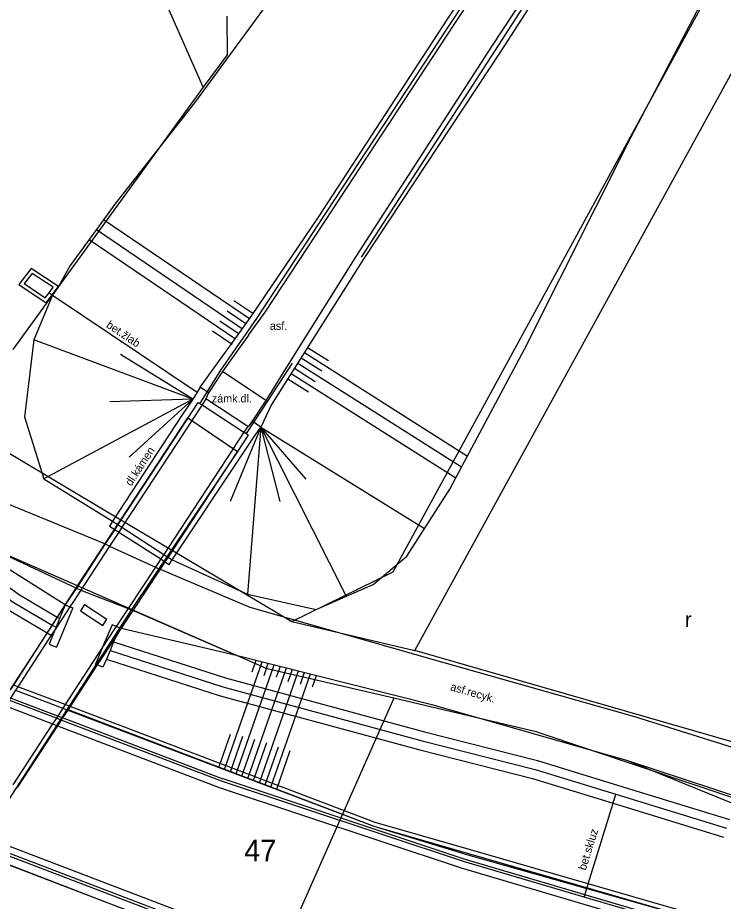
# Model space of a CAD drawing. Extents: x -540150 to -533593, y -1185082 to -1180066.
# Drawn here: x -536072.9 to -536015.9, y -1182133.2 to -1182061.8 of the extents above; entities that cross this region are included whole.
import ezdxf

# ---------------------------------------------------------------- set-up
doc = ezdxf.new("R2010")
doc.units = 0
for name, color, linetype in [('KN_HRAN_PARCEL', 7, 'Continuous'), ('KN_VKP_HRAN_', 7, 'Continuous'), ('Vrstva 10', 7, 'Continuous'), ('Vrstva 11', 7, 'Continuous'), ('Vrstva 14', 7, 'Continuous'), ('Vrstva 15', 7, 'Continuous'), ('Vrstva 36', 7, 'Continuous'), ('Vrstva 40', 7, 'Continuous'), ('Vrstva 7', 7, 'Continuous'), ('Vrstva 9', 7, 'Continuous')]:
    doc.layers.add(name, color=color, linetype=linetype)

msp = doc.modelspace()

# ---------------------------------------------------------------- linework, layer by layer
at = {"layer": 'KN_HRAN_PARCEL'}
for p, q in [((-536042.59, -1182106.551), (-535964.8, -1181963.821)), ((-536040.85, -1182112.921), (-535960.79, -1181966.901)), ((-536057.94, -1182067.411), (-536060.99, -1182060.521)), ((-536056.05, -1182061.681), (-536056.02, -1182064.801)), ((-536056.02, -1182064.801), (-536057.94, -1182067.411)), ((-536057.94, -1182067.411), (-536073.33, -1182088.611)), ((-536074.46, -1182096.481), (-536064.59, -1182102.361)), ((-536068.09, -1182107.701), (-536087.71, -1182099.131)), ((-536064.59, -1182102.361), (-536060.5, -1182104.791)), ((-536060.5, -1182104.791), (-536050.8, -1182110.571)), ((-536050.8, -1182110.571), (-536042.59, -1182106.551)), ((-536063.74, -1182109.601), (-536068.09, -1182107.701)), ((-536052.77, -1182114.391), (-536063.74, -1182109.601)), ((-536050.8, -1182110.571), (-536040.85, -1182112.921)), ((-536014.95, -1182120.361), (-536040.85, -1182112.921)), ((-536042.55, -1182116.771), (-536052.77, -1182114.391)), ((-536042.55, -1182116.771), (-536046.7, -1182126.131)), ((-536031.04, -1182119.491), (-536042.55, -1182116.771)), ((-535983.58, -1182135.431), (-536031.04, -1182119.491)), ((-536046.7, -1182126.131), (-536052.17, -1182138.481))]:
    msp.add_line(p, q, dxfattribs=at)
at = {"layer": 'KN_VKP_HRAN_'}
for p, q in [((-536064.59, -1182102.361), (-536059.19, -1182094.131)), ((-536059.19, -1182094.131), (-536055.18, -1182096.841)), ((-536055.18, -1182096.841), (-536060.5, -1182104.791)), ((-536068.09, -1182107.701), (-536064.59, -1182102.361)), ((-536060.5, -1182104.791), (-536063.74, -1182109.601)), ((-536073.41, -1182115.961), (-536068.09, -1182107.701)), ((-536063.74, -1182109.601), (-536068.94, -1182117.641)), ((-536068.94, -1182117.641), (-536076.38, -1182129.151)), ((-536068.94, -1182117.641), (-536046.7, -1182126.131)), ((-536046.7, -1182126.131), (-536044.16, -1182127.101)), ((-536044.16, -1182127.101), (-536025.24, -1182132.571)), ((-536076.38, -1182129.151), (-536052.17, -1182138.481)), ((-536025.24, -1182132.571), (-536017.31, -1182134.861))]:
    msp.add_line(p, q, dxfattribs=at)
at = {"layer": 'Vrstva 10'}
for p, q in [((-536037.618, -1182062.252), (-536026.623, -1182045.532)), ((-536023.685, -1182047.378), (-536034.654, -1182064.136)), ((-536048.129, -1182078.25), (-536037.618, -1182062.252)), ((-536048.129, -1182078.25), (-536037.618, -1182062.252)), ((-536034.654, -1182064.136), (-536045.612, -1182081.078)), ((-536034.654, -1182064.136), (-536045.612, -1182081.078)), ((-536045.612, -1182081.078), (-536050.946, -1182089.604)), ((-536071.833, -1182082.056), (-536072.838, -1182083.349)), ((-536069.626, -1182083.497), (-536071.833, -1182082.056)), ((-536071.766, -1182082.458), (-536072.404, -1182083.279)), ((-536070.058, -1182083.573), (-536071.766, -1182082.458)), ((-536072.838, -1182083.349), (-536070.631, -1182084.833)), ((-536072.404, -1182083.279), (-536070.7, -1182084.425)), ((-536070.141, -1182084.182), (-536069.626, -1182083.497)), ((-536070.631, -1182084.833), (-536070.141, -1182084.182)), ((-536054.297, -1182087.45), (-536056.394, -1182090.377)), ((-536050.946, -1182089.604), (-536052.889, -1182092.71)), ((-536056.394, -1182090.377), (-536057.508, -1182092.089)), ((-536052.889, -1182092.71), (-536056.394, -1182090.377)), ((-536058.426, -1182092.034), (-536058.786, -1182092.62)), ((-536058.182, -1182091.637), (-536058.426, -1182092.034)), ((-536057.508, -1182092.089), (-536058.182, -1182091.637)), ((-536057.508, -1182092.089), (-536057.723, -1182092.577)), ((-536058.786, -1182092.62), (-536059.651, -1182093.885)), ((-536058.386, -1182092.871), (-536058.04, -1182093.079)), ((-536057.723, -1182092.577), (-536058.04, -1182093.079)), ((-536054.342, -1182094.806), (-536057.723, -1182092.577)), ((-536052.889, -1182092.71), (-536053.991, -1182094.391)), ((-536058.04, -1182093.079), (-536054.657, -1182095.28)), ((-536059.651, -1182093.885), (-536065.281, -1182102.459)), ((-536059.266, -1182094.246), (-536064.056, -1182101.543)), ((-536059.188, -1182094.125), (-536058.862, -1182094.346)), ((-536058.937, -1182094.462), (-536063.727, -1182101.759)), ((-536054.342, -1182094.806), (-536054.657, -1182095.28)), ((-536054.342, -1182094.806), (-536054.217, -1182094.718)), ((-536053.991, -1182094.391), (-536054.217, -1182094.718)), ((-536053.295, -1182094.875), (-536053.991, -1182094.391)), ((-536053.921, -1182095.751), (-536053.295, -1182094.875)), ((-536054.657, -1182095.28), (-536055.526, -1182096.605)), ((-536054.311, -1182095.507), (-536055.184, -1182096.838)), ((-536054.771, -1182097.048), (-536053.921, -1182095.751)), ((-536054.311, -1182095.507), (-536054.657, -1182095.28)), ((-536060.462, -1182105.59), (-536054.771, -1182097.048)), ((-536055.564, -1182096.663), (-536060.331, -1182103.926)), ((-536055.218, -1182096.89), (-536059.985, -1182104.153)), ((-536055.526, -1182096.605), (-536055.564, -1182096.663)), ((-536055.184, -1182096.838), (-536055.218, -1182096.89)), ((-536064.056, -1182101.543), (-536064.842, -1182102.744)), ((-536063.727, -1182101.759), (-536064.512, -1182102.958)), ((-536065.281, -1182102.459), (-536065.513, -1182102.864)), ((-536064.842, -1182102.744), (-536065.096, -1182103.132)), ((-536064.512, -1182102.958), (-536064.765, -1182103.345)), ((-536060.331, -1182103.926), (-536061.138, -1182105.15)), ((-536059.985, -1182104.153), (-536060.79, -1182105.376)), ((-536061.138, -1182105.15), (-536061.382, -1182105.521)), ((-536061.033, -1182105.745), (-536060.706, -1182105.955)), ((-536060.706, -1182105.955), (-536060.462, -1182105.59)), ((-536067.536, -1182109.193), (-536067.87, -1182109.706)), ((-536067.536, -1182109.193), (-536065.719, -1182110.375)), ((-536067.87, -1182109.706), (-536066.053, -1182110.888)), ((-536066.053, -1182110.888), (-536065.719, -1182110.375)), ((-536073.93, -1182117.376), (-536070.107, -1182118.835)), ((-536070.107, -1182118.835), (-536069.711, -1182118.986)), ((-536069.711, -1182118.986), (-536056.568, -1182124.003)), ((-536056.568, -1182124.003), (-536037.098, -1182130.467)), ((-536056.568, -1182124.003), (-536037.098, -1182130.467)), ((-536041.142, -1182141.124), (-536075.574, -1182127.976)), ((-536037.098, -1182130.467), (-536017.822, -1182136.166))]:
    msp.add_line(p, q, dxfattribs=at)
for points in [[(-536054.297, -1182087.45), (-536052.954, -1182085.576), (-536048.129, -1182078.25)], [(-536070.7, -1182084.425), (-536070.391, -1182084.014), (-536070.058, -1182083.573)], [(-536058.386, -1182092.871), (-536059.188, -1182094.125), (-536059.266, -1182094.246)], [(-536058.04, -1182093.079), (-536058.862, -1182094.346), (-536058.937, -1182094.462)], [(-536058.862, -1182094.346), (-536055.526, -1182096.605), (-536055.184, -1182096.838)], [(-536065.513, -1182102.864), (-536065.096, -1182103.132), (-536064.765, -1182103.345), (-536061.382, -1182105.521), (-536061.033, -1182105.745)], [(-536065.281, -1182102.459), (-536064.842, -1182102.744), (-536064.512, -1182102.958), (-536061.138, -1182105.15), (-536060.79, -1182105.376), (-536060.462, -1182105.59)], [(-536065.096, -1182103.132), (-536065.866, -1182104.31), (-536068.194, -1182107.868), (-536068.764, -1182108.739)], [(-536064.765, -1182103.345), (-536065.505, -1182104.476), (-536067.834, -1182108.036), (-536068.435, -1182108.954)], [(-536061.382, -1182105.521), (-536061.811, -1182106.173), (-536064.02, -1182109.526), (-536064.972, -1182110.972), (-536065.106, -1182111.176)], [(-536060.79, -1182105.376), (-536061.033, -1182105.745), (-536061.429, -1182106.346), (-536063.625, -1182109.68), (-536064.57, -1182111.116), (-536064.759, -1182111.402)], [(-536068.764, -1182108.739), (-536069.087, -1182109.23), (-536069.736, -1182110.229), (-536070.147, -1182110.858), (-536070.557, -1182111.487), (-536073.301, -1182115.692), (-536073.49, -1182115.982), (-536073.899, -1182116.609), (-536074.011, -1182116.78), (-536074.306, -1182117.233), (-536076.955, -1182121.293)], [(-536068.435, -1182108.954), (-536068.716, -1182109.384), (-536069.907, -1182111.208), (-536070.219, -1182111.687), (-536072.925, -1182115.835), (-536073.114, -1182116.125), (-536073.523, -1182116.752), (-536073.635, -1182116.923), (-536073.93, -1182117.376), (-536076.626, -1182121.508)], [(-536065.106, -1182111.176), (-536066.07, -1182112.652), (-536069.097, -1182117.289), (-536069.285, -1182117.576), (-536069.697, -1182118.207), (-536069.809, -1182118.378), (-536070.107, -1182118.835), (-536073.325, -1182123.763)], [(-536064.759, -1182111.402), (-536064.984, -1182111.747), (-536066.501, -1182114.07), (-536068.701, -1182117.44), (-536068.889, -1182117.727), (-536069.301, -1182118.358), (-536069.413, -1182118.529), (-536069.711, -1182118.986), (-536072.978, -1182123.989)]]:
    msp.add_lwpolyline(points, dxfattribs=at)
at = {"layer": 'Vrstva 11'}
for p, q in [((-536075.89, -1182104.287), (-536068.194, -1182107.868)), ((-536065.866, -1182104.31), (-536065.505, -1182104.476)), ((-536065.505, -1182104.476), (-536061.811, -1182106.173)), ((-536061.429, -1182106.346), (-536054.184, -1182109.423)), ((-536068.194, -1182107.868), (-536067.834, -1182108.036)), ((-536067.834, -1182108.036), (-536064.02, -1182109.526)), ((-536069.087, -1182109.23), (-536068.716, -1182109.384)), ((-536064.02, -1182109.526), (-536063.625, -1182109.68)), ((-536054.184, -1182109.423), (-536038.521, -1182113.886)), ((-536054.184, -1182109.423), (-536038.521, -1182113.886)), ((-536069.736, -1182110.229), (-536069.547, -1182110.341)), ((-536064.705, -1182111.084), (-536064.984, -1182111.747)), ((-536064.705, -1182111.084), (-536064.972, -1182110.972)), ((-536070.557, -1182111.487), (-536070.219, -1182111.687)), ((-536070.219, -1182111.687), (-536070.127, -1182111.741)), ((-536070.401, -1182112.402), (-536069.8, -1182112.651)), ((-536066.07, -1182112.652), (-536066.641, -1182114.012)), ((-536065.181, -1182112.215), (-536056.144, -1182115.127)), ((-536065.764, -1182113.604), (-536056.57, -1182116.565)), ((-536055.277, -1182113.29), (-536039.473, -1182117.264)), ((-536066.501, -1182114.07), (-536066.641, -1182114.012)), ((-536066.042, -1182114.264), (-536066.501, -1182114.07)), ((-536038.521, -1182113.886), (-536023.116, -1182118.237)), ((-536056.144, -1182115.127), (-536040.075, -1182119.481)), ((-536069.809, -1182118.378), (-536073.635, -1182116.923)), ((-536069.697, -1182118.207), (-536073.523, -1182116.752)), ((-536056.57, -1182116.565), (-536040.457, -1182120.931)), ((-536039.473, -1182117.264), (-536023.669, -1182121.79)), ((-536039.473, -1182117.264), (-536023.669, -1182121.79)), ((-536069.413, -1182118.529), (-536069.809, -1182118.378)), ((-536069.301, -1182118.358), (-536069.697, -1182118.207)), ((-536056.392, -1182123.483), (-536069.413, -1182118.529)), ((-536023.116, -1182118.237), (-536001.385, -1182125.074)), ((-536040.075, -1182119.481), (-536030.934, -1182121.809)), ((-536040.075, -1182119.481), (-536030.934, -1182121.809)), ((-536040.457, -1182120.931), (-536031.338, -1182123.253)), ((-536040.457, -1182120.931), (-536031.338, -1182123.253)), ((-536030.934, -1182121.809), (-536024.39, -1182123.807)), ((-536023.669, -1182121.79), (-536002.366, -1182128.84)), ((-536036.932, -1182129.949), (-536056.392, -1182123.483)), ((-536036.932, -1182129.949), (-536056.392, -1182123.483)), ((-536031.338, -1182123.253), (-536024.83, -1182125.241)), ((-536024.39, -1182123.807), (-536015.43, -1182126.562)), ((-536024.83, -1182125.241), (-536015.914, -1182127.982)), ((-536041.334, -1182141.617), (-536075.871, -1182128.432))]:
    msp.add_line(p, q, dxfattribs=at)
for points in [[(-536074.489, -1182100.764), (-536066.508, -1182104.015), (-536065.866, -1182104.31)], [(-536084.955, -1182101.502), (-536080.158, -1182103.623), (-536076.246, -1182105.848), (-536072.872, -1182108.372), (-536069.736, -1182110.229)], [(-536085.455, -1182102.921), (-536080.834, -1182104.965), (-536077.07, -1182107.106), (-536073.706, -1182109.622), (-536073.592, -1182109.69), (-536070.557, -1182111.487)], [(-536061.811, -1182106.173), (-536061.465, -1182106.331), (-536061.429, -1182106.346)], [(-536069.087, -1182109.23), (-536069.547, -1182110.341), (-536069.837, -1182111.041), (-536069.907, -1182111.208)], [(-536068.716, -1182109.384), (-536068.486, -1182109.479), (-536069.8, -1182112.651)], [(-536063.625, -1182109.68), (-536063.464, -1182109.743), (-536055.277, -1182113.29)], [(-536069.907, -1182111.208), (-536070.127, -1182111.741), (-536070.401, -1182112.402)], [(-536064.972, -1182110.972), (-536065.304, -1182110.832), (-536066.07, -1182112.652)], [(-536064.984, -1182111.747), (-536065.181, -1182112.215), (-536065.473, -1182112.91), (-536065.764, -1182113.604), (-536066.042, -1182114.264)], [(-536017.63, -1182135.643), (-536027.178, -1182132.826), (-536036.932, -1182129.949)]]:
    msp.add_lwpolyline(points, dxfattribs=at)
at = {"layer": 'Vrstva 14'}
for p, q in [((-536038.207, -1182061.907), (-536027.305, -1182045.12)), ((-536023.053, -1182047.726), (-536033.969, -1182064.579)), ((-536023.395, -1182071.487), (-536014.077, -1182053.66)), ((-536048.297, -1182054.53), (-536058.656, -1182068.682)), ((-536048.631, -1182077.897), (-536038.207, -1182061.907)), ((-536048.631, -1182077.897), (-536038.207, -1182061.907)), ((-536033.969, -1182064.579), (-536044.962, -1182081.254)), ((-536033.969, -1182064.579), (-536044.962, -1182081.254)), ((-536031.989, -1182088.572), (-536023.395, -1182071.487)), ((-536066.783, -1182079.211), (-536068.686, -1182081.824)), ((-536044.962, -1182081.254), (-536050.445, -1182089.902)), ((-536070.116, -1182084.199), (-536071.636, -1182087.811)), ((-536058.182, -1182091.637), (-536054.892, -1182087.053)), ((-536071.636, -1182087.811), (-536072.379, -1182094.037)), ((-536037.085, -1182098.116), (-536031.989, -1182088.572)), ((-536050.445, -1182089.902), (-536052.434, -1182093.038)), ((-536052.434, -1182093.038), (-536053.295, -1182094.875)), ((-536072.379, -1182094.037), (-536070.823, -1182099.056)), ((-536038.029, -1182099.885), (-536037.085, -1182098.116)), ((-536070.823, -1182099.056), (-536065.281, -1182102.459)), ((-536041.498, -1182105.286), (-536038.029, -1182099.885)), ((-536041.498, -1182105.286), (-536038.029, -1182099.885)), ((-536069.087, -1182109.23), (-536076.358, -1182104.663)), ((-536060.462, -1182105.59), (-536054.38, -1182108.375)), ((-536044.227, -1182107.57), (-536041.498, -1182105.286)), ((-536048.82, -1182109.596), (-536044.227, -1182107.57)), ((-536054.38, -1182108.375), (-536048.82, -1182109.596)), ((-536070.147, -1182110.858), (-536069.837, -1182111.041)), ((-536064.705, -1182111.084), (-536064.57, -1182111.116)), ((-536064.57, -1182111.116), (-536055.277, -1182113.29)), ((-536065.473, -1182112.91), (-536056.357, -1182115.846)), ((-536073.114, -1182116.125), (-536069.285, -1182117.576)), ((-536056.357, -1182115.846), (-536040.266, -1182120.206)), ((-536069.285, -1182117.576), (-536068.889, -1182117.727)), ((-536068.889, -1182117.727), (-536044.162, -1182127.102)), ((-536040.266, -1182120.206), (-536031.136, -1182122.531)), ((-536040.266, -1182120.206), (-536031.136, -1182122.531)), ((-536023.669, -1182121.79), (-536003.051, -1182130.245)), ((-536031.136, -1182122.531), (-536024.61, -1182124.524)), ((-536024.61, -1182124.524), (-536015.672, -1182127.272)), ((-536044.162, -1182127.102), (-536036.572, -1182129.417)), ((-536044.162, -1182127.102), (-536036.572, -1182129.417)), ((-536076.37, -1182129.198), (-536041.608, -1182142.453)), ((-536027.178, -1182132.826), (-536026.964, -1182132.134)), ((-536026.964, -1182132.134), (-536026.85, -1182131.765))]:
    msp.add_line(p, q, dxfattribs=at)
for points in [[(-536058.656, -1182068.682), (-536064.997, -1182076.76), (-536066.783, -1182079.211)], [(-536054.892, -1182087.053), (-536054.021, -1182085.839), (-536048.631, -1182077.897)], [(-536068.686, -1182081.824), (-536069.626, -1182083.497), (-536070.116, -1182084.199)], [(-536070.391, -1182084.014), (-536070.141, -1182084.182), (-536070.116, -1182084.199), (-536058.426, -1182092.034)], [(-536085.166, -1182102.229), (-536080.496, -1182104.294), (-536076.658, -1182106.477), (-536073.289, -1182108.997), (-536070.147, -1182110.858)], [(-536026.85, -1182131.765), (-536024.83, -1182125.241), (-536024.61, -1182124.524)], [(-536036.572, -1182129.417), (-536026.964, -1182132.134), (-536017.311, -1182134.863)]]:
    msp.add_lwpolyline(points, dxfattribs=at)
at = {"layer": 'Vrstva 15'}
for p, q in [((-536054.21, -1182086.117), (-536065.99, -1182078.123)), ((-536054.771, -1182086.944), (-536066.578, -1182078.931)), ((-536055.333, -1182087.772), (-536067.168, -1182079.74)), ((-536053.929, -1182085.703), (-536055.474, -1182084.655)), ((-536054.491, -1182086.53), (-536056.02, -1182085.493)), ((-536055.052, -1182087.358), (-536056.603, -1182086.305)), ((-536055.614, -1182088.185), (-536057.186, -1182087.118)), ((-536058.786, -1182092.62), (-536071.636, -1182087.811)), ((-536049.509, -1182088.426), (-536047.833, -1182089.489)), ((-536058.786, -1182092.62), (-536064.625, -1182089.016)), ((-536050.044, -1182089.271), (-536048.369, -1182090.333)), ((-536049.777, -1182088.848), (-536036.598, -1182097.204)), ((-536049.777, -1182088.848), (-536036.598, -1182097.204)), ((-536050.312, -1182089.693), (-536037.07, -1182098.089)), ((-536050.312, -1182089.693), (-536037.07, -1182098.089)), ((-536050.848, -1182090.537), (-536037.542, -1182098.974)), ((-536050.848, -1182090.537), (-536037.542, -1182098.974)), ((-536050.58, -1182090.115), (-536048.904, -1182091.178)), ((-536051.115, -1182090.96), (-536049.44, -1182092.022)), ((-536058.786, -1182092.62), (-536070.823, -1182099.056)), ((-536058.786, -1182092.62), (-536065.501, -1182092.823)), ((-536058.786, -1182092.62), (-536063.924, -1182097.286)), ((-536053.295, -1182094.875), (-536055.777, -1182100.874)), ((-536053.295, -1182094.875), (-536054.38, -1182108.375)), ((-536053.295, -1182094.875), (-536040.064, -1182103.054)), ((-536053.295, -1182094.875), (-536051.747, -1182100.874)), ((-536053.295, -1182094.875), (-536049.644, -1182099.08)), ((-536053.295, -1182094.875), (-536046.388, -1182108.523)), ((-536056.217, -1182122.531), (-536053.177, -1182113.818)), ((-536055.281, -1182122.886), (-536052.203, -1182114.063)), ((-536054.346, -1182123.241), (-536051.229, -1182114.308)), ((-536053.996, -1182114.65), (-536053.663, -1182113.696)), ((-536053.035, -1182114.931), (-536052.69, -1182113.941)), ((-536052.017, -1182115.048), (-536051.716, -1182114.185)), ((-536053.411, -1182123.595), (-536050.256, -1182114.553)), ((-536052.476, -1182123.95), (-536049.282, -1182114.797)), ((-536051.09, -1182115.425), (-536050.743, -1182114.43)), ((-536050.101, -1182115.627), (-536049.769, -1182114.675)), ((-536049.122, -1182115.856), (-536048.795, -1182114.92)), ((-536056.684, -1182122.354), (-536055.745, -1182119.664)), ((-536055.749, -1182122.709), (-536054.747, -1182119.838)), ((-536054.814, -1182123.063), (-536053.769, -1182120.07)), ((-536053.879, -1182123.418), (-536052.81, -1182120.356)), ((-536052.943, -1182123.773), (-536051.866, -1182120.685)), ((-536052.008, -1182124.127), (-536050.915, -1182120.995))]:
    msp.add_line(p, q, dxfattribs=at)
at = {"layer": 'Vrstva 7'}
for p, q in [((-536072.925, -1182115.835), (-536073.301, -1182115.692)), ((-536069.097, -1182117.289), (-536072.925, -1182115.835)), ((-536068.701, -1182117.44), (-536069.097, -1182117.289)), ((-536044.062, -1182126.804), (-536068.701, -1182117.44)), ((-536036.363, -1182129.008), (-536044.062, -1182126.804)), ((-536036.363, -1182129.008), (-536044.062, -1182126.804))]:
    msp.add_line(p, q, dxfattribs=at)
msp.add_lwpolyline([(-536017.167, -1182134.572), (-536026.85, -1182131.765), (-536036.363, -1182129.008)], dxfattribs=at)
at = {"layer": 'Vrstva 9'}
for p, q in [((-536038.222, -1182062.654), (-536027.16, -1182045.842)), ((-536023.294, -1182047.334), (-536034.13, -1182064.041)), ((-536048.605, -1182078.461), (-536038.222, -1182062.654)), ((-536048.605, -1182078.461), (-536038.222, -1182062.654)), ((-536034.13, -1182064.041), (-536045.2, -1182081.127)), ((-536034.13, -1182064.041), (-536045.2, -1182081.127)), ((-536056.536, -1182090.261), (-536054.486, -1182087.324)), ((-536050.773, -1182089.706), (-536052.685, -1182092.649)), ((-536058.213, -1182092.975), (-536056.536, -1182090.261)), ((-536052.685, -1182092.649), (-536054.484, -1182095.393)), ((-536056.321, -1182123.296), (-536069.301, -1182118.358)), ((-536036.869, -1182129.759), (-536056.329, -1182123.293)), ((-536036.869, -1182129.759), (-536056.329, -1182123.293)), ((-536075.982, -1182128.603), (-536041.405, -1182141.804)), ((-536017.573, -1182135.451), (-536036.875, -1182129.757))]:
    msp.add_line(p, q, dxfattribs=at)
msp.add_lwpolyline([(-536054.486, -1182087.324), (-536053.627, -1182086.092), (-536048.605, -1182078.461)], dxfattribs=at)

# ---------------------------------------------------------------- texts
at = {"layer": 'Vrstva 14'}
msp.add_text('47', height=1.75, dxfattribs=at).set_placement((-536054.637, -1182129.942))
at = {"layer": 'Vrstva 36'}
msp.add_text('r', height=1.2, dxfattribs=at).set_placement((-536019.029, -1182111.004))
at = {"layer": 'Vrstva 40'}
for s, rotation, p in [('bet.žlab', 326.16455, (-536065.836, -1182086.767)), ('dl.kámen', 56.70964, (-536063.758, -1182099.684)), ('asf.recyk.', 344.01918, (-536038.032, -1182116.116)), ('bet.skluz', 72.81195, (-536027.048, -1182130.714))]:
    msp.add_text(s, height=0.65, rotation=rotation, dxfattribs=at).set_placement(p)
for s, p in [('asf.', (-536052.561, -1182087.013)), ('zámk.dl.', (-536057.251, -1182092.879))]:
    msp.add_text(s, height=0.65, dxfattribs=at).set_placement(p)

doc.saveas('drawing.dxf')
